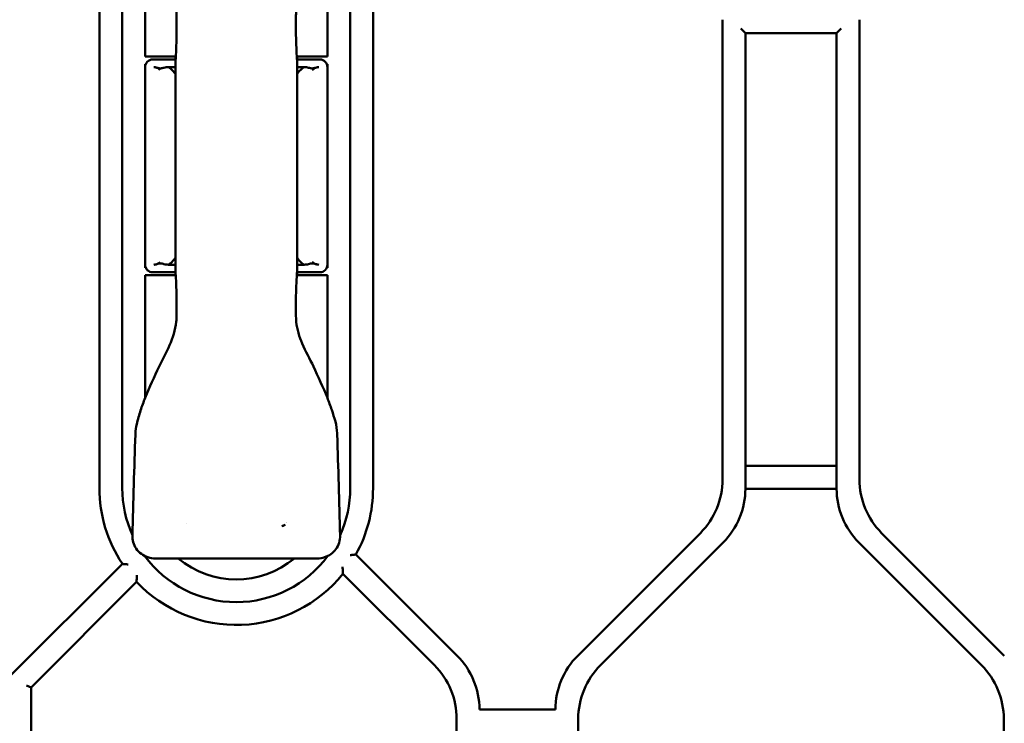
# Model space of a CAD drawing. Header units: millimetres. Extents: x 0 to 14369, y -869 to 2970.
# Tile 270 of 656: x 1775 to 1840, y 451 to 498. Entities that reach past the tile are written whole.
import ezdxf

# ---------------------------------------------------------------- set-up
doc = ezdxf.new("R2010")
doc.units = ezdxf.units.MM
doc.header["$LTSCALE"] = 10
doc.layers.add('Detailumgrenzung (ISO)', color=7, linetype='Continuous', lineweight=25)
doc.layers.add('Sichtbar (ISO)', color=7, linetype='Continuous', lineweight=50)

# ---------------------------------------------------------------- blocks, each defined once
blk = doc.blocks.new('2DDetail3')
at = {"layer": 'Detailumgrenzung (ISO)'}
blk.add_circle((191.4219, 29.8398), 30.9875, dxfattribs=at)

msp = doc.modelspace()

# ---------------------------------------------------------------- linework, layer by layer
at = {"layer": 'Sichtbar (ISO)'}
for p, q in [((1782.018, 466.685), (1782.018, 509.085)), ((1782.018, 509.085), (1782.018, 466.685)), ((1797.018, 509.085), (1797.018, 466.685)), ((1797.018, 466.685), (1797.018, 509.085)), ((1780.518, 504.574), (1780.518, 466.685)), ((1780.518, 504.574), (1780.518, 466.685)), ((1798.518, 466.685), (1798.518, 503.574)), ((1798.518, 466.685), (1798.518, 503.574)), ((1783.518, 503.16), (1783.518, 495.085)), ((1795.518, 495.085), (1795.518, 503.16)), ((1821.518, 497.503), (1821.518, 467.266)), ((1821.518, 497.503), (1821.518, 467.266)), ((1822.718, 496.924), (1823.018, 496.624)), ((1829.018, 496.624), (1829.318, 496.924)), ((1830.518, 467.266), (1830.518, 497.503)), ((1830.518, 497.503), (1830.518, 467.266)), ((1823.018, 466.645), (1823.018, 496.624)), ((1823.018, 496.624), (1829.018, 496.624)), ((1823.018, 496.624), (1823.018, 466.645)), ((1829.018, 496.624), (1829.018, 466.645)), ((1829.018, 466.645), (1829.018, 496.624)), ((1783.518, 495.085), (1785.537, 495.085)), ((1785.518, 495.085), (1785.518, 494.885)), ((1785.543, 495.085), (1785.547, 495.085)), ((1793.499, 495.085), (1795.518, 495.085)), ((1793.518, 495.085), (1793.518, 494.885)), ((1783.518, 494.385), (1783.518, 494.585)), ((1783.559, 494.585), (1783.518, 494.585)), ((1783.518, 494.585), (1783.548, 494.555)), ((1783.518, 494.585), (1783.518, 494.385)), ((1783.518, 494.585), (1783.559, 494.585)), ((1783.548, 494.555), (1783.518, 494.585)), ((1783.518, 494.385), (1783.518, 481.385)), ((1785.524, 494.885), (1784.018, 494.885)), ((1785.521, 494.385), (1785.05, 494.385)), ((1785.534, 494.885), (1785.53, 494.885)), ((1795.018, 494.885), (1793.511, 494.885)), ((1793.986, 494.385), (1793.519, 494.385)), ((1795.518, 494.585), (1795.476, 494.585)), ((1795.476, 494.585), (1795.518, 494.585)), ((1795.518, 494.585), (1795.488, 494.555)), ((1795.488, 494.555), (1795.518, 494.585)), ((1795.518, 494.585), (1795.518, 494.385)), ((1795.518, 494.385), (1795.518, 494.585)), ((1795.518, 494.385), (1795.518, 481.385)), ((1783.518, 481.185), (1783.518, 481.385)), ((1783.518, 481.385), (1783.518, 481.185)), ((1785.05, 481.385), (1785.516, 481.385)), ((1793.519, 481.385), (1793.986, 481.385)), ((1795.518, 481.385), (1795.518, 481.185)), ((1795.518, 481.185), (1795.518, 481.385)), ((1783.518, 481.185), (1783.548, 481.214)), ((1783.548, 481.214), (1783.518, 481.185)), ((1783.518, 481.185), (1783.559, 481.185)), ((1783.559, 481.185), (1783.518, 481.185)), ((1784.018, 480.885), (1785.524, 480.885)), ((1785.518, 480.685), (1785.518, 480.885)), ((1793.511, 480.885), (1795.018, 480.885)), ((1793.518, 480.685), (1793.518, 480.885)), ((1795.476, 481.185), (1795.518, 481.185)), ((1795.518, 481.185), (1795.476, 481.185)), ((1795.518, 481.185), (1795.488, 481.214)), ((1795.488, 481.214), (1795.518, 481.185)), ((1785.537, 480.685), (1783.518, 480.685)), ((1783.518, 480.685), (1783.518, 472.609)), ((1795.518, 480.685), (1793.499, 480.685)), ((1795.518, 472.609), (1795.518, 480.685)), ((1796.156, 470.291), (1796.156, 470.291)), ((1829.018, 468.145), (1823.018, 468.145)), ((1823.018, 468.145), (1829.018, 468.145)), ((1823.018, 466.645), (1829.018, 466.645)), ((1829.018, 466.645), (1823.018, 466.645)), ((1820.053, 463.731), (1811.982, 455.66)), ((1820.053, 463.731), (1811.982, 455.66)), ((1840.053, 455.66), (1831.982, 463.731)), ((1831.982, 463.731), (1840.053, 455.66)), ((1813.482, 455.038), (1821.553, 463.109)), ((1821.553, 463.109), (1813.482, 455.038)), ((1830.482, 463.109), (1838.553, 455.038)), ((1838.553, 455.038), (1830.482, 463.109)), ((1784.182, 462.061), (1794.854, 462.061)), ((1804.053, 455.66), (1797.39, 462.323)), ((1804.053, 455.66), (1797.39, 462.323)), ((1782.023, 461.701), (1774.518, 454.195)), ((1782.023, 461.701), (1774.518, 454.195)), ((1796.538, 461.053), (1802.553, 455.038)), ((1776.018, 453.574), (1782.962, 460.518)), ((1782.962, 460.518), (1776.018, 453.574)), ((1776.018, 453.574), (1775.718, 453.698)), ((1775.718, 453.698), (1776.018, 453.574)), ((1776.018, 431.135), (1776.018, 453.574)), ((1776.018, 453.574), (1776.018, 431.135)), ((1810.518, 452.124), (1805.518, 452.124)), ((1804.018, 451.503), (1804.018, 431.135)), ((1804.018, 431.135), (1804.018, 451.503)), ((1812.018, 433.385), (1812.018, 451.503)), ((1812.018, 451.503), (1812.018, 433.385)), ((1840.018, 451.503), (1840.018, 421.253)), ((1840.018, 421.253), (1840.018, 451.503))]:
    msp.add_line(p, q, dxfattribs=at)
for centre, radius, start, end in [((1784.018, 494.385), 0.5, 90, 180), ((1795.018, 494.385), 0.5, 0, 90), ((1784.018, 481.385), 0.5, 180, 270), ((1795.018, 481.385), 0.5, 270, 0), ((1816.518, 467.266), 5, 315, 0), ((1816.518, 467.266), 5, 315, 0), ((1835.518, 467.266), 5, 180, 225), ((1835.518, 467.266), 5, 180, 225), ((1789.518, 466.685), 9, 180, 213.62345), ((1789.518, 466.685), 9, 180, 213.62345), ((1789.518, 466.685), 7.5, 180, 204.31706), ((1789.518, 466.685), 7.5, 180, 204.31706), ((1789.518, 466.685), 7.5, 335.68294, 0), ((1789.518, 466.685), 7.5, 335.68294, 0), ((1789.518, 466.685), 9, 331.0111, 0), ((1789.518, 466.685), 9, 331.0111, 0), ((1818.018, 466.645), 5, 315, 0), ((1818.018, 466.645), 5, 315, 0), ((1834.018, 466.645), 5, 180, 225), ((1834.018, 466.645), 5, 180, 225), ((1789.518, 466.685), 4, 215.09213, 215.09334), ((1789.518, 466.685), 4, 325.50273, 325.50322), ((1789.518, 466.685), 7.5, 216.45074, 323.54986), ((1789.518, 466.685), 7.5, 216.45074, 323.54986), ((1789.518, 466.685), 6, 230.40623, 309.59377), ((1789.518, 466.685), 9, 223.24708, 321.26671), ((1789.518, 466.685), 9, 223.24708, 321.26675), ((1800.518, 452.124), 5, 0, 45), ((1800.518, 452.124), 5, 0, 45), ((1815.518, 452.124), 5, 135, 180), ((1815.518, 452.124), 5, 135, 180), ((1799.018, 451.503), 5, 0, 45), ((1799.018, 451.503), 5, 0, 45), ((1817.018, 451.503), 5, 135, 180), ((1817.018, 451.503), 5, 135, 180), ((1835.018, 451.503), 5, 0, 45), ((1835.018, 451.503), 5, 0, 45)]:
    msp.add_arc(centre, radius, start, end, dxfattribs=at)
for centre, major_axis, ratio, start_param, end_param in [((1786.018, 494.767), (0.5, -0.017), 0.429947, 3.126804, 3.156271), ((1793.018, 494.767), (0.5, 0.017), 0.429944, 6.268517, 6.297983), ((1786.018, 481.002), (0.5, 0.017), 0.429944, 3.126924, 3.15639), ((1793.018, 481.002), (0.5, -0.017), 0.429944, 6.268396, 6.297863)]:
    msp.add_ellipse(centre, major_axis=major_axis, ratio=ratio, start_param=start_param, end_param=end_param, dxfattribs=at)
for points in [[(1785.594, 497.135), (1785.594, 497.474), (1785.603, 497.814), (1785.567, 498.151)], [(1793.468, 498.151), (1793.432, 497.814), (1793.441, 497.474), (1793.441, 497.135)], [(1784.091, 494.385), (1784.134, 494.384), (1784.222, 494.37), (1784.369, 494.319), (1784.465, 494.238), (1784.518, 494.213)], [(1794.518, 494.213), (1794.571, 494.238), (1794.667, 494.319), (1794.813, 494.37), (1794.902, 494.384), (1794.945, 494.385)], [(1784.518, 481.556), (1784.465, 481.531), (1784.369, 481.45), (1784.222, 481.4), (1784.134, 481.385), (1784.091, 481.385)], [(1794.945, 481.385), (1794.902, 481.385), (1794.813, 481.4), (1794.667, 481.45), (1794.571, 481.531), (1794.518, 481.556)], [(1785.567, 477.618), (1785.603, 477.955), (1785.594, 478.296), (1785.594, 478.635)], [(1793.441, 478.635), (1793.441, 478.296), (1793.432, 477.955), (1793.468, 477.619)], [(1783.523, 472.624), (1783.806, 473.323), (1784.126, 474.006), (1784.443, 474.69)], [(1794.591, 474.692), (1794.908, 474.007), (1795.229, 473.324), (1795.512, 472.625)], [(1783.524, 472.624), (1783.524, 472.624), (1783.524, 472.624), (1783.524, 472.624)], [(1795.511, 472.625), (1795.511, 472.625), (1795.511, 472.625), (1795.511, 472.625)], [(1782.682, 463.572), (1782.742, 465.789), (1782.808, 468.005), (1782.878, 470.222)], [(1782.878, 470.222), (1782.879, 470.245), (1782.879, 470.268), (1782.879, 470.291)], [(1782.879, 470.291), (1782.879, 470.291), (1782.879, 470.291), (1782.879, 470.291)], [(1796.156, 470.291), (1796.156, 470.267), (1796.157, 470.243), (1796.158, 470.22)], [(1796.158, 470.22), (1796.158, 470.22), (1796.158, 470.22), (1796.158, 470.22)], [(1796.158, 470.22), (1796.227, 468.004), (1796.293, 465.788), (1796.353, 463.572)], [(1792.733, 464.289), (1792.717, 464.272), (1792.678, 464.241), (1792.602, 464.21), (1792.546, 464.197), (1792.515, 464.193)]]:
    msp.add_open_spline(points, degree=3, dxfattribs=at)
for points, knots in [([(1785.518, 494.788), (1785.553, 495.298), (1785.577, 495.858), (1785.592, 496.658), (1785.594, 496.897), (1785.594, 497.135)], [0, 0, 0, 0, 0.1709294, 0.1709294, 0.2423259, 0.2423259, 0.2423259, 0.2423259]), ([(1793.441, 497.135), (1793.441, 496.563), (1793.454, 495.985), (1793.49, 495.219), (1793.503, 495), (1793.517, 494.788)], [0, 0, 0, 0, 0.1713502, 0.1713502, 0.2423222, 0.2423222, 0.2423222, 0.2423222]), ([(1784.761, 494.344), (1784.718, 494.333), (1784.678, 494.321), (1784.611, 494.306), (1784.585, 494.302), (1784.537, 494.298), (1784.517, 494.298), (1784.468, 494.301), (1784.441, 494.306), (1784.337, 494.329), (1784.263, 494.359), (1784.162, 494.379), (1784.141, 494.382), (1784.12, 494.383)], [-0.1466294, -0.1466294, -0.1466294, -0.1466294, -0.1215498, -0.1215498, -0.104217, -0.104217, -0.0907804, -0.0907804, -0.0727387, -0.0727387, -0.0210866, -0.0210866, -0.0068725, -0.0068725, -0.0068725, -0.0068725]), ([(1785.05, 494.385), (1785, 494.385), (1784.952, 494.381), (1784.854, 494.367), (1784.808, 494.356), (1784.761, 494.344)], [-0.04601307, -0.04601307, -0.04601307, -0.04601307, -0.02379196, -0.02379196, -0.00003084, -0.00003084, -0.00003084, -0.00003084]), ([(1785.52, 493.926), (1785.467, 494.002), (1785.319, 494.186), (1785.157, 494.322), (1785.05, 494.385)], [0.5954192, 0.5954192, 0.5954192, 0.5954192, 0.75, 1, 1, 1, 1]), ([(1785.519, 494.695), (1785.52, 494.074), (1785.519, 493.453), (1785.518, 492.832), (1785.515, 491.183), (1785.518, 489.534), (1785.518, 487.885)], [0.0000026, 0.0000026, 0.0000026, 0.0000026, 0.2735195, 0.2735195, 0.2735195, 1, 1, 1, 1]), ([(1785.518, 494.781), (1785.518, 494.78), (1785.518, 494.778), (1785.518, 494.773), (1785.518, 494.771), (1785.518, 494.761), (1785.518, 494.753), (1785.518, 494.73), (1785.518, 494.711), (1785.519, 494.695)], [-0.009508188, -0.009508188, -0.009508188, -0.009508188, -0.008530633, -0.008530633, -0.007495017, -0.007495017, -0.005132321, -0.005132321, -0.000260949, -0.000260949, -0.000260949, -0.000260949]), ([(1793.518, 487.885), (1793.518, 489.534), (1793.516, 491.183), (1793.518, 492.832), (1793.518, 493.453), (1793.519, 494.074), (1793.519, 494.695)], [0, 0, 0, 0, 0.726482, 0.726482, 0.726482, 1, 1, 1, 1]), ([(1793.518, 494.711), (1793.518, 494.723), (1793.518, 494.735), (1793.518, 494.753), (1793.518, 494.761), (1793.518, 494.771), (1793.518, 494.773), (1793.518, 494.778), (1793.518, 494.78), (1793.518, 494.781)], [-0.007705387, -0.007705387, -0.007705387, -0.007705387, -0.004399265, -0.004399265, -0.002024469, -0.002024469, -0.000983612, -0.000983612, -0.000000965, -0.000000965, -0.000000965, -0.000000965]), ([(1793.986, 494.385), (1793.878, 494.322), (1793.718, 494.187), (1793.571, 494.004), (1793.519, 493.93)], [0, 0, 0, 0, 0.25, 0.4014251, 0.4014251, 0.4014251, 0.4014251]), ([(1794.275, 494.344), (1794.228, 494.356), (1794.181, 494.367), (1794.083, 494.381), (1794.035, 494.385), (1793.986, 494.385)], [-0.04604179, -0.04604179, -0.04604179, -0.04604179, -0.02227151, -0.02227151, -0.00001265, -0.00001265, -0.00001265, -0.00001265]), ([(1794.915, 494.383), (1794.895, 494.382), (1794.874, 494.379), (1794.773, 494.359), (1794.699, 494.329), (1794.595, 494.306), (1794.568, 494.301), (1794.519, 494.298), (1794.498, 494.298), (1794.451, 494.302), (1794.424, 494.306), (1794.357, 494.321), (1794.318, 494.333), (1794.275, 494.344)], [-0.1212985, -0.1212985, -0.1212985, -0.1212985, -0.109222, -0.109222, -0.064257, -0.064257, -0.0485601, -0.0485601, -0.0368895, -0.0368895, -0.021858, -0.021858, -0.0000236, -0.0000236, -0.0000236, -0.0000236]), ([(1785.518, 487.885), (1785.518, 486.235), (1785.519, 484.586), (1785.518, 482.937), (1785.517, 482.316), (1785.516, 481.695), (1785.517, 481.074)], [0, 0, 0, 0, 0.726486, 0.726486, 0.726486, 1, 1, 1, 1]), ([(1793.519, 481.074), (1793.519, 481.695), (1793.518, 482.316), (1793.518, 482.937), (1793.516, 484.586), (1793.518, 486.235), (1793.518, 487.885)], [0, 0, 0, 0, 0.273519, 0.273519, 0.273519, 1, 1, 1, 1]), ([(1784.121, 481.386), (1784.141, 481.387), (1784.161, 481.39), (1784.262, 481.41), (1784.336, 481.44), (1784.441, 481.464), (1784.468, 481.468), (1784.517, 481.471), (1784.537, 481.471), (1784.585, 481.467), (1784.611, 481.463), (1784.678, 481.448), (1784.718, 481.436), (1784.761, 481.426)], [-0.1212985, -0.1212985, -0.1212985, -0.1212985, -0.109222, -0.109222, -0.0642569, -0.0642569, -0.0485601, -0.0485601, -0.0368895, -0.0368895, -0.021858, -0.021858, -0.0000235, -0.0000235, -0.0000235, -0.0000235]), ([(1784.761, 481.426), (1784.808, 481.413), (1784.854, 481.402), (1784.952, 481.388), (1785, 481.384), (1785.05, 481.385)], [-0.04604179, -0.04604179, -0.04604179, -0.04604179, -0.02227151, -0.02227151, -0.00001265, -0.00001265, -0.00001265, -0.00001265]), ([(1785.05, 481.385), (1785.157, 481.447), (1785.318, 481.582), (1785.465, 481.765), (1785.517, 481.839)], [0, 0, 0, 0, 0.25, 0.4014874, 0.4014874, 0.4014874, 0.4014874]), ([(1793.519, 481.839), (1793.571, 481.765), (1793.718, 481.582), (1793.878, 481.447), (1793.986, 481.385)], [0.5985851, 0.5985851, 0.5985851, 0.5985851, 0.75, 1, 1, 1, 1]), ([(1793.986, 481.385), (1794.035, 481.384), (1794.083, 481.388), (1794.181, 481.402), (1794.228, 481.413), (1794.275, 481.426)], [-0.04601307, -0.04601307, -0.04601307, -0.04601307, -0.02379196, -0.02379196, -0.00003084, -0.00003084, -0.00003084, -0.00003084]), ([(1794.275, 481.426), (1794.318, 481.436), (1794.357, 481.448), (1794.424, 481.463), (1794.45, 481.467), (1794.498, 481.471), (1794.519, 481.471), (1794.567, 481.468), (1794.594, 481.464), (1794.699, 481.441), (1794.773, 481.411), (1794.873, 481.39), (1794.894, 481.387), (1794.915, 481.386)], [-0.1466294, -0.1466294, -0.1466294, -0.1466294, -0.1215498, -0.1215498, -0.104217, -0.104217, -0.0907804, -0.0907804, -0.0727387, -0.0727387, -0.0210866, -0.0210866, -0.0068725, -0.0068725, -0.0068725, -0.0068725]), ([(1785.517, 481.059), (1785.518, 481.047), (1785.518, 481.035), (1785.518, 481.016), (1785.518, 481.008), (1785.518, 480.999), (1785.518, 480.996), (1785.518, 480.991), (1785.518, 480.989), (1785.518, 480.988)], [-0.007791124, -0.007791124, -0.007791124, -0.007791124, -0.004399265, -0.004399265, -0.002024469, -0.002024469, -0.000983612, -0.000983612, -0.000000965, -0.000000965, -0.000000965, -0.000000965]), ([(1785.594, 478.635), (1785.594, 479.206), (1785.581, 479.784), (1785.545, 480.55), (1785.532, 480.77), (1785.518, 480.982)], [0, 0, 0, 0, 0.1713502, 0.1713502, 0.2423222, 0.2423222, 0.2423222, 0.2423222]), ([(1793.517, 480.982), (1793.482, 480.471), (1793.459, 479.912), (1793.443, 479.111), (1793.441, 478.873), (1793.441, 478.635)], [0, 0, 0, 0, 0.1709294, 0.1709294, 0.242326, 0.242326, 0.242326, 0.242326]), ([(1793.518, 480.988), (1793.518, 480.989), (1793.518, 480.991), (1793.518, 480.996), (1793.518, 480.999), (1793.518, 481.008), (1793.518, 481.016), (1793.518, 481.034), (1793.518, 481.046), (1793.518, 481.058)], [-0.009348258, -0.009348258, -0.009348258, -0.009348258, -0.008370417, -0.008370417, -0.007334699, -0.007334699, -0.004971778, -0.004971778, -0.001677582, -0.001677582, -0.001677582, -0.001677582]), ([(1784.443, 474.69), (1784.662, 475.163), (1784.919, 475.619), (1785.352, 476.575), (1785.511, 477.093), (1785.567, 477.618)], [0, 0, 0, 0, 0.1565123, 0.1565123, 0.314918, 0.314918, 0.314918, 0.314918]), ([(1793.468, 477.619), (1793.52, 477.13), (1793.661, 476.647), (1794.078, 475.684), (1794.357, 475.198), (1794.591, 474.692)], [0, 0, 0, 0, 0.1474591, 0.1474591, 0.3149037, 0.3149037, 0.3149037, 0.3149037]), ([(1782.879, 470.291), (1782.883, 470.495), (1782.927, 470.697), (1783.042, 471.199), (1783.128, 471.498), (1783.313, 472.074), (1783.413, 472.351), (1783.524, 472.624)], [0, 0, 0, 0, 0.0611649, 0.0611649, 0.154374, 0.154374, 0.2426875, 0.2426875, 0.2426875, 0.2426875]), ([(1795.511, 472.625), (1795.617, 472.363), (1795.714, 472.097), (1795.964, 471.328), (1796.147, 470.817), (1796.156, 470.291)], [0, 0, 0, 0, 0.0847063, 0.0847063, 0.2425283, 0.2425283, 0.2425283, 0.2425283]), ([(1784.182, 462.061), (1784.022, 462.061), (1783.861, 462.087), (1783.553, 462.187), (1783.404, 462.262), (1783.141, 462.456), (1783.025, 462.577), (1782.85, 462.837), (1782.785, 462.977), (1782.7, 463.266), (1782.678, 463.42), (1782.682, 463.572)], [0, 0, 0, 0, 0.0479071, 0.0479071, 0.0969346, 0.0969346, 0.1457829, 0.1457829, 0.1909352, 0.1909352, 0.2363999, 0.2363999, 0.2363999, 0.2363999]), ([(1796.353, 463.572), (1796.356, 463.412), (1796.334, 463.25), (1796.24, 462.942), (1796.164, 462.794), (1795.977, 462.541), (1795.866, 462.432), (1795.618, 462.256), (1795.478, 462.186), (1795.179, 462.088), (1795.015, 462.061), (1794.854, 462.061)], [0, 0, 0, 0, 0.0478791, 0.0478791, 0.0965722, 0.0965722, 0.1420783, 0.1420783, 0.1880201, 0.1880201, 0.2364691, 0.2364691, 0.2364691, 0.2364691]), ([(1797.016, 462.273), (1797.017, 462.273), (1797.018, 462.273), (1797.053, 462.277), (1797.088, 462.282), (1797.154, 462.291), (1797.185, 462.295), (1797.253, 462.304), (1797.288, 462.309), (1797.34, 462.316), (1797.359, 462.319), (1797.384, 462.322), (1797.39, 462.323), (1797.39, 462.323)], [-0.10698742, -0.10698742, -0.10698742, -0.10698742, -0.1066778, -0.1066778, -0.09628503, -0.09628503, -0.08619486, -0.08619486, -0.07335714, -0.07335714, -0.06287096, -0.06287096, -0.0533389, -0.0533389, -0.0533389, -0.0533389]), ([(1797.39, 462.323), (1797.39, 462.323), (1797.384, 462.322), (1797.359, 462.319), (1797.34, 462.316), (1797.288, 462.309), (1797.253, 462.304), (1797.185, 462.295), (1797.154, 462.291), (1797.088, 462.282), (1797.053, 462.277), (1797.018, 462.273), (1797.017, 462.273), (1797.016, 462.273)], [0.0533389, 0.0533389, 0.0533389, 0.0533389, 0.06287096, 0.06287096, 0.07335714, 0.07335714, 0.08619486, 0.08619486, 0.09628503, 0.09628503, 0.1066778, 0.1066778, 0.10698742, 0.10698742, 0.10698742, 0.10698742]), ([(1782.412, 461.665), (1782.411, 461.665), (1782.41, 461.665), (1782.371, 461.669), (1782.334, 461.672), (1782.263, 461.678), (1782.229, 461.681), (1782.159, 461.688), (1782.124, 461.691), (1782.072, 461.696), (1782.053, 461.698), (1782.029, 461.7), (1782.023, 461.701), (1782.023, 461.701)], [-0.00032017, -0.00032017, -0.00032017, -0.00032017, 0, 0, 0.01116909, 0.01116909, 0.02194797, 0.02194797, 0.03484094, 0.03484094, 0.04512589, 0.04512589, 0.05437822, 0.05437822, 0.05437822, 0.05437822]), ([(1782.023, 461.701), (1782.023, 461.701), (1782.029, 461.7), (1782.053, 461.698), (1782.072, 461.696), (1782.124, 461.691), (1782.159, 461.688), (1782.229, 461.681), (1782.263, 461.678), (1782.334, 461.672), (1782.371, 461.669), (1782.41, 461.665), (1782.411, 461.665), (1782.412, 461.665)], [-0.05437822, -0.05437822, -0.05437822, -0.05437822, -0.04512589, -0.04512589, -0.03484094, -0.03484094, -0.02194797, -0.02194797, -0.01116909, -0.01116909, 0, 0, 0.00032017, 0.00032017, 0.00032017, 0.00032017]), ([(1796.509, 461.507), (1796.509, 461.506), (1796.509, 461.504), (1796.513, 461.452), (1796.517, 461.401), (1796.523, 461.305), (1796.526, 461.26), (1796.531, 461.181), (1796.533, 461.146), (1796.536, 461.097), (1796.537, 461.08), (1796.538, 461.059), (1796.538, 461.053), (1796.538, 461.053)], [-0.00037483, -0.00037483, -0.00037483, -0.00037483, 0, 0, 0.01530012, 0.01530012, 0.02956874, 0.02956874, 0.04242062, 0.04242062, 0.05173717, 0.05173717, 0.05978411, 0.05978411, 0.05978411, 0.05978411]), ([(1796.538, 461.053), (1796.538, 461.053), (1796.538, 461.059), (1796.537, 461.08), (1796.536, 461.097), (1796.533, 461.146), (1796.531, 461.181), (1796.526, 461.26), (1796.523, 461.305), (1796.517, 461.401), (1796.513, 461.452), (1796.509, 461.504), (1796.509, 461.506), (1796.509, 461.507)], [-0.05978411, -0.05978411, -0.05978411, -0.05978411, -0.05173717, -0.05173717, -0.04242062, -0.04242062, -0.02956874, -0.02956874, -0.01530012, -0.01530012, 0, 0, 0.00037483, 0.00037483, 0.00037483, 0.00037483]), ([(1782.973, 460.953), (1782.972, 460.952), (1782.972, 460.951), (1782.971, 460.903), (1782.969, 460.856), (1782.967, 460.767), (1782.966, 460.725), (1782.964, 460.649), (1782.964, 460.613), (1782.963, 460.563), (1782.962, 460.546), (1782.962, 460.524), (1782.962, 460.518), (1782.962, 460.518)], [-0.11662996, -0.11662996, -0.11662996, -0.11662996, -0.11627177, -0.11627177, -0.1022435, -0.1022435, -0.08901823, -0.08901823, -0.07610793, -0.07610793, -0.06651156, -0.06651156, -0.05813589, -0.05813589, -0.05813589, -0.05813589]), ([(1782.962, 460.518), (1782.962, 460.518), (1782.962, 460.524), (1782.962, 460.546), (1782.963, 460.563), (1782.964, 460.613), (1782.964, 460.649), (1782.966, 460.725), (1782.967, 460.767), (1782.969, 460.856), (1782.971, 460.903), (1782.972, 460.951), (1782.972, 460.952), (1782.973, 460.953)], [0.05813589, 0.05813589, 0.05813589, 0.05813589, 0.06651156, 0.06651156, 0.07610793, 0.07610793, 0.08901823, 0.08901823, 0.1022435, 0.1022435, 0.11627177, 0.11627177, 0.11662996, 0.11662996, 0.11662996, 0.11662996])]:
    msp.add_open_spline(points, degree=3, knots=knots, dxfattribs=at)

# ---------------------------------------------------------------- block references
at = {"layer": 'Detailumgrenzung (ISO)', "xscale": 10, "yscale": 10, "zscale": 10}
msp.add_blockref('2DDetail3', (0, 0), dxfattribs=at)

doc.saveas('drawing.dxf')
